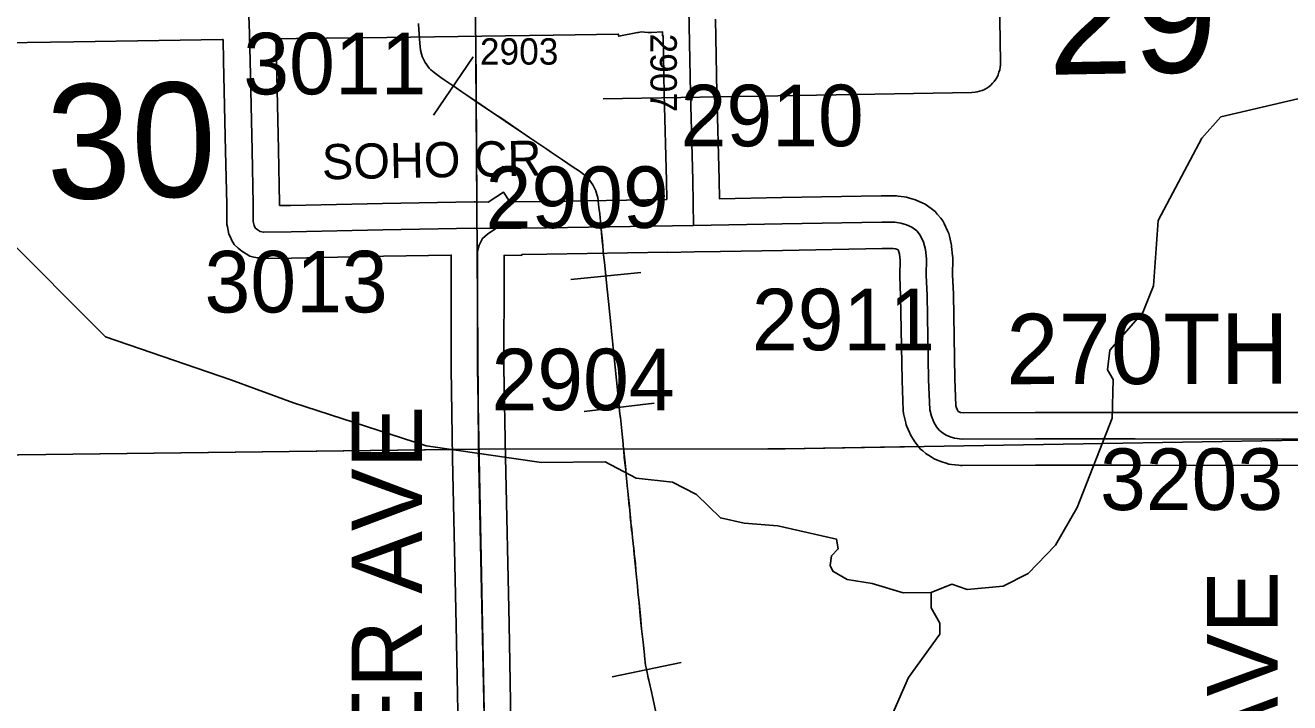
# Model space of a CAD drawing. Extents: x 23.6 to 68.7, y -63 to -29.
# Drawn here: x 51.187 to 52.625, y -50.762 to -49.992 of the extents above; entities that cross this region are included whole.
import ezdxf

# ---------------------------------------------------------------- set-up
doc = ezdxf.new("R2010")
doc.units = 0
for name, color, linetype in [('tdCoDirctArrow', 7, 'Continuous'), ('tdCoHydroRiver', 7, 'Continuous'), ('tdCoPipe', 7, 'Continuous'), ('tdCoSecRdNmbr', 7, 'Continuous'), ('tdCoSecRdTxt', 7, 'Continuous'), ('tdCoSecRteBand', 7, 'Continuous'), ('tdCoSecRteCL', 7, 'Continuous'), ('tdCoSectLine', 7, 'Continuous'), ('tdCoSectLinePart', 7, 'Continuous'), ('tdCoSectNmbr', 7, 'Continuous'), ('tdCoSurfGravel', 7, 'Continuous')]:
    doc.layers.add(name, color=color, linetype=linetype)

msp = doc.modelspace()

# ---------------------------------------------------------------- linework, layer by layer
at = {"layer": 'tdCoDirctArrow'}
msp.add_lwpolyline([(51.8444, -50.0755), (52.2637, -50.0685), (52.2673, -50.0682), (52.2695, -50.0678), (52.2724, -50.0671), (52.2751, -50.0662), (52.2778, -50.065), (52.2804, -50.0635), (52.2828, -50.0619), (52.285, -50.06), (52.2871, -50.058), (52.289, -50.0558), (52.2907, -50.0534), (52.2922, -50.0509), (52.2934, -50.0482), (52.2944, -50.0455), (52.2952, -50.0427), (52.2957, -50.0398), (52.296, -50.0369), (52.296, -50.034), (52.2901, -49.6482)], dxfattribs=at)
at = {"layer": 'tdCoHydroRiver'}
for points in [[(52.6521, -50.0713), (52.5467, -50.0963), (52.5249, -50.1202), (52.4755, -50.214), (52.4701, -50.2882), (52.4579, -50.3184), (52.4205, -50.3615), (52.4176, -50.3836), (52.4241, -50.3946), (52.4231, -50.4388), (52.3833, -50.5403), (52.3585, -50.5832), (52.3274, -50.6152), (52.2991, -50.6297), (52.2581, -50.6334), (52.2407, -50.6273), (52.2171, -50.6371)], [(52.0429, -50.5611), (52.0048, -50.5582), (51.9777, -50.5521), (51.9504, -50.5255), (51.9232, -50.5114), (51.8819, -50.507), (51.8467, -50.4883), (51.7741, -50.4891), (51.6429, -50.47), (51.4924, -50.4212), (51.421, -50.3951), (51.2784, -50.3462), (51.1603, -50.2275)], [(52.2171, -50.6371), (52.1854, -50.6373), (52.1503, -50.6266), (52.1216, -50.6221), (52.1056, -50.6127), (52.1023, -50.6064), (52.1038, -50.5954), (52.1116, -50.5874), (52.1098, -50.5763), (52.0429, -50.5611)], [(52.2171, -50.6371), (52.2173, -50.6544), (52.227, -50.6717), (52.2272, -50.6843), (52.1915, -50.7337), (52.1685, -50.7861), (52.1546, -50.8334), (52.1279, -50.87), (52.1093, -50.919), (52.0969, -50.96), (52.0813, -50.9917), (52.0482, -51.0188)]]:
    msp.add_lwpolyline(points, dxfattribs=at)
at = {"layer": 'tdCoPipe'}
for p, q in [((51.6516, -50.0942), (51.6967, -50.0279)), ((51.8075, -50.2811), (51.8873, -50.273)), ((51.8228, -50.431), (51.9024, -50.4215)), ((51.8545, -50.7328), (51.9329, -50.7164))]:
    msp.add_line(p, q, dxfattribs=at)
for points in [[(51.9044, -50.773), (51.9012, -50.7587), (51.8984, -50.7465), (51.8977, -50.7434), (51.8961, -50.7365), (51.8956, -50.7341), (51.8947, -50.7297), (51.8932, -50.7225), (51.8925, -50.7194), (51.8914, -50.709), (51.8913, -50.7076), (51.8897, -50.6933), (51.8881, -50.6783), (51.8865, -50.6633), (51.8851, -50.6485), (51.8838, -50.6363), (51.8837, -50.6345), (51.8829, -50.6257), (51.8823, -50.6195), (51.8816, -50.6116), (51.8809, -50.6045), (51.8805, -50.6008), (51.8796, -50.593), (51.8793, -50.5899), (51.8791, -50.5869), (51.8784, -50.5814), (51.878, -50.5773), (51.8777, -50.5749), (51.8772, -50.5696), (51.8767, -50.5662), (51.8763, -50.5621), (51.8761, -50.5605), (51.8758, -50.5573), (51.8752, -50.5507), (51.875, -50.5489), (51.8745, -50.5432), (51.8742, -50.5403), (51.874, -50.5386), (51.8727, -50.5257), (51.8723, -50.5217), (51.8717, -50.5158), (51.8712, -50.5109), (51.871, -50.5077), (51.87, -50.4975), (51.8691, -50.4894), (51.8684, -50.4829), (51.8677, -50.4757), (51.8671, -50.47), (51.867, -50.468), (51.8658, -50.457), (51.8655, -50.4531), (51.8639, -50.4381), (51.8637, -50.4368), (51.8631, -50.4303), (51.8625, -50.4254), (51.8616, -50.4163), (51.861, -50.4106), (51.8594, -50.3956), (51.8579, -50.3806), (51.8563, -50.3658), (51.8561, -50.3628), (51.8548, -50.3507), (51.8538, -50.3402), (51.8533, -50.3358), (51.8519, -50.321), (51.8504, -50.3062), (51.849, -50.2921), (51.8474, -50.2773), (51.8462, -50.2653), (51.8448, -50.2525), (51.8444, -50.2484), (51.8438, -50.2428), (51.8433, -50.2376), (51.842, -50.2238), (51.8415, -50.2185), (51.8409, -50.2109), (51.8404, -50.2065), (51.8396, -50.1993), (51.8381, -50.1878), (51.8372, -50.1843), (51.8359, -50.1804), (51.8326, -50.1736), (51.8308, -50.1709), (51.8283, -50.1673), (51.8228, -50.1621), (51.8203, -50.1602), (51.8163, -50.1573), (51.8103, -50.1534), (51.7981, -50.1449), (51.7856, -50.1366), (51.7803, -50.133), (51.7733, -50.1284), (51.761, -50.1199), (51.7573, -50.1174), (51.7515, -50.1136), (51.7391, -50.1051), (51.7267, -50.0967), (51.7241, -50.0949), (51.7143, -50.0884), (51.7019, -50.0801), (51.6895, -50.0716), (51.6838, -50.0677), (51.6772, -50.0632), (51.6647, -50.0547), (51.6598, -50.0514), (51.652, -50.0459), (51.6485, -50.0426), (51.6465, -50.0406), (51.642, -50.0345), (51.64, -50.0306), (51.6387, -50.0277), (51.6366, -50.0204), (51.6361, -50.0162), (51.6358, -50.0129), (51.6352, -50.0015), (51.6349, -49.9972), (51.6343, -49.99)], [(51.6741, -50.061), (51.6772, -50.0631), (51.6838, -50.0676), (51.6895, -50.0716), (51.7019, -50.08), (51.7144, -50.0884), (51.7242, -50.0949), (51.7267, -50.0966), (51.7391, -50.105), (51.7515, -50.1135), (51.7573, -50.1174), (51.761, -50.1199), (51.7733, -50.1283), (51.7804, -50.133), (51.7856, -50.1365), (51.7981, -50.1449), (51.8103, -50.1533), (51.8164, -50.1572), (51.8204, -50.1602), (51.8229, -50.162), (51.8283, -50.1673), (51.8308, -50.1709), (51.8326, -50.1735), (51.836, -50.1804), (51.8372, -50.1843), (51.8382, -50.1878), (51.8396, -50.1992), (51.8405, -50.2065), (51.841, -50.2109), (51.8415, -50.2185), (51.842, -50.2238), (51.8434, -50.2376), (51.8439, -50.2428), (51.8444, -50.2483), (51.8448, -50.2525), (51.8462, -50.2653), (51.8474, -50.277)], [(51.8626, -50.4263), (51.8631, -50.4303), (51.8638, -50.4368), (51.8639, -50.4381), (51.8655, -50.4531), (51.8659, -50.457), (51.867, -50.468), (51.8672, -50.47), (51.8677, -50.4757), (51.8685, -50.4828), (51.8692, -50.4894), (51.87, -50.4975), (51.871, -50.5077), (51.8713, -50.5108), (51.8718, -50.5158), (51.8724, -50.5217), (51.8728, -50.5257), (51.8741, -50.5386), (51.8743, -50.5403), (51.8745, -50.5431), (51.8751, -50.5489), (51.8753, -50.5507), (51.8759, -50.5573), (51.8762, -50.5604), (51.8764, -50.562), (51.8768, -50.5662), (51.8773, -50.5695), (51.8778, -50.5749), (51.878, -50.5773), (51.8785, -50.5814), (51.8791, -50.5869), (51.8794, -50.5899), (51.8797, -50.593), (51.8806, -50.6008), (51.881, -50.6045), (51.8816, -50.6116), (51.8823, -50.6195), (51.8829, -50.6257), (51.8838, -50.6345), (51.8839, -50.6363), (51.8851, -50.6485), (51.8866, -50.6633), (51.8881, -50.6783), (51.8898, -50.6933), (51.8913, -50.7076), (51.8915, -50.709), (51.8926, -50.7194), (51.8933, -50.7225), (51.8937, -50.7246)]]:
    msp.add_lwpolyline(points, dxfattribs=at)
at = {"layer": 'tdCoSecRteBand'}
for points in [[(51.972, -49.9849), (51.9736, -50.069), (51.9761, -50.1673), (51.9762, -50.1674), (51.9762, -50.1674), (51.9766, -50.1892), (52.0473, -50.1879), (52.0473, -50.1879), (52.0473, -50.1879), (52.1606, -50.186), (52.1609, -50.186), (52.1611, -50.186), (52.1761, -50.186), (52.178, -50.186), (52.1799, -50.1862), (52.1867, -50.1871), (52.1893, -50.1874), (52.1917, -50.1882), (52.198, -50.1901), (52.1995, -50.1906), (52.201, -50.1912), (52.2071, -50.1938), (52.2104, -50.1953), (52.2133, -50.1974), (52.2189, -50.2016), (52.2218, -50.2038), (52.2241, -50.2066), (52.2281, -50.2114), (52.2304, -50.2143), (52.232, -50.2175), (52.2358, -50.2256), (52.2373, -50.2286), (52.238, -50.2319), (52.2399, -50.2405), (52.2403, -50.242), (52.2405, -50.2436), (52.2417, -50.2541), (52.2419, -50.2559), (52.2419, -50.2578), (52.2417, -50.2759), (52.2426, -50.2975), (52.2426, -50.2979), (52.2426, -50.2982), (52.2443, -50.3941), (52.2454, -50.4248), (52.246, -50.427), (52.2472, -50.4298), (52.2479, -50.4311), (52.248, -50.4312), (52.2491, -50.4316), (52.2507, -50.4321), (52.2541, -50.4326), (52.3358, -50.4321), (52.3359, -50.4321), (52.336, -50.4321), (52.4494, -50.4322), (52.6106, -50.4324), (52.657, -50.4321)], [(51.4763, -50.197), (51.4889, -50.1968), (51.5934, -50.1947), (51.5934, -50.1947), (51.5934, -50.1947), (51.6978, -50.1928), (51.6983, -50.1928), (51.6988, -50.1928), (51.7135, -50.1931), (51.731, -50.1817), (51.7383, -50.1929), (51.7793, -50.1923), (51.7793, -50.1923), (51.7793, -50.1923), (51.9166, -50.1901), (51.9162, -50.1687), (51.9136, -50.0704), (51.9136, -50.0703), (51.9136, -50.0702), (51.9124, -50.0038), (51.9118, -50.0038), (51.9118, -49.9993), (51.8992, -50.0001), (51.8972, -50.0002), (51.8953, -50.0001), (51.8875, -49.9995), (51.8844, -50.0001), (51.8832, -50.0004), (51.862, -50.0045), (51.8615, -50.002), (51.7877, -50.0032), (51.7877, -50.0032), (51.7876, -50.0032), (51.5982, -50.0059), (51.5982, -50.0059), (51.5982, -50.0059), (51.4956, -50.0071), (51.4722, -50.0074), (51.4728, -50.0312), (51.4728, -50.0312), (51.4728, -50.0312), (51.4751, -50.1337), (51.4751, -50.1337), (51.4751, -50.1337), (51.4763, -50.1943), (51.4763, -50.1945), (51.4763, -50.1946), (51.4763, -50.197)], [(51.6806, -50.8507), (51.6773, -50.6739), (51.6732, -50.4844), (51.6732, -50.4843), (51.6732, -50.4842), (51.6714, -50.3821), (51.6714, -50.3818), (51.6714, -50.3815), (51.6716, -50.27), (51.6716, -50.2533), (51.5945, -50.2547), (51.49, -50.2568), (51.49, -50.2568), (51.4899, -50.2568), (51.459, -50.2573), (51.4552, -50.2574), (51.4515, -50.2565), (51.4472, -50.2555), (51.4426, -50.2544), (51.4385, -50.2519), (51.4354, -50.25), (51.4334, -50.2488), (51.4317, -50.2473), (51.4294, -50.2454), (51.4247, -50.2414), (51.4219, -50.2359), (51.4205, -50.2331), (51.4187, -50.2295), (51.418, -50.2255), (51.4171, -50.2212), (51.4165, -50.2184), (51.4165, -50.2156), (51.4163, -50.1953), (51.4151, -50.135), (51.4128, -50.0326), (51.4122, -50.0083), (51.4115, -50.0083), (51.2424, -50.0108), (51.2424, -50.0108), (51.2424, -50.0108), (50.9773, -50.0145)], [(52.6565, -50.4921), (52.6108, -50.4924), (52.6107, -50.4924), (52.6106, -50.4924), (52.4494, -50.4922), (52.4494, -50.4922), (52.4493, -50.4922), (52.336, -50.4921), (52.2526, -50.4926), (52.2506, -50.4926), (52.2487, -50.4923), (52.2403, -50.4913), (52.2373, -50.4909), (52.2345, -50.49), (52.2293, -50.4882), (52.2284, -50.488), (52.2276, -50.4876), (52.2233, -50.4859), (52.2208, -50.4849), (52.2185, -50.4835), (52.2143, -50.4809), (52.2128, -50.4799), (52.2113, -50.4787), (52.2077, -50.4758), (52.2053, -50.4738), (52.2033, -50.4715), (52.2002, -50.4676), (52.1987, -50.4658), (52.1975, -50.4637), (52.1943, -50.4583), (52.1934, -50.4566), (52.1926, -50.4549), (52.1898, -50.4482), (52.189, -50.4462), (52.1884, -50.444), (52.1865, -50.4365), (52.1857, -50.4334), (52.1856, -50.4301), (52.1844, -50.3959), (52.1843, -50.3957), (52.1843, -50.3954), (52.1826, -50.2996), (52.1817, -50.2776), (52.1817, -50.2768), (52.1817, -50.2761), (52.1819, -50.2591), (52.1811, -50.2521), (52.1802, -50.2484), (52.1797, -50.2474), (52.1789, -50.247), (52.1766, -50.2463), (52.1742, -50.246), (52.1614, -50.246), (52.0484, -50.2479), (51.9776, -50.2491), (51.9776, -50.2492), (51.9477, -50.2497), (51.9178, -50.2502), (51.9177, -50.2502), (51.9177, -50.2502), (51.9177, -50.2501), (51.7803, -50.2523), (51.7517, -50.2527), (51.7517, -50.2537), (51.7316, -50.2534), (51.7316, -50.27), (51.7316, -50.27), (51.7316, -50.2701), (51.7314, -50.3814), (51.7332, -50.4831), (51.7373, -50.6726), (51.7373, -50.6726), (51.7373, -50.6727), (51.7406, -50.8495)]]:
    msp.add_lwpolyline(points, dxfattribs=at)
at = {"layer": 'tdCoSecRteCL'}
for points in [[(51.4411, -49.9779), (51.4418, -49.9893), (51.4428, -50.0319), (51.4451, -50.1343), (51.4463, -50.1949), (51.4465, -50.2153), (51.4474, -50.2197), (51.4488, -50.2225), (51.451, -50.2244), (51.4542, -50.2263), (51.4585, -50.2273), (51.4894, -50.2268), (51.594, -50.2247), (51.6983, -50.2228), (51.7222, -50.2232)], [(51.9472, -50.2197), (51.9462, -50.168), (51.9436, -50.0697), (51.9418, -49.9738)], [(51.9472, -50.2197), (52.0479, -50.2179), (52.1611, -50.216), (52.1761, -50.216), (52.1829, -50.2169), (52.1892, -50.2188), (52.1953, -50.2214), (52.2009, -50.2256), (52.2049, -50.2305), (52.2087, -50.2385), (52.2107, -50.2471), (52.2119, -50.2575), (52.2117, -50.2764), (52.2126, -50.2987), (52.2143, -50.3949), (52.2156, -50.4291), (52.2175, -50.4366), (52.2203, -50.4432), (52.2234, -50.4486), (52.2265, -50.4525), (52.2302, -50.4554), (52.2344, -50.458), (52.2388, -50.4598), (52.244, -50.4615), (52.2524, -50.4626), (52.336, -50.4621), (52.4494, -50.4622), (52.6106, -50.4624), (52.6649, -50.4621)], [(51.7234, -51.4287), (51.7232, -51.4188), (51.7214, -51.3511), (51.7171, -51.1601), (51.7158, -51.0695), (51.7135, -50.9613), (51.7106, -50.8502), (51.7073, -50.6732), (51.7032, -50.4837), (51.7014, -50.3816), (51.7016, -50.27), (51.7016, -50.2487), (51.7032, -50.2422), (51.707, -50.2343), (51.7127, -50.2294), (51.7222, -50.2232)], [(51.7222, -50.2232), (51.7798, -50.2223), (51.9472, -50.2197)]]:
    msp.add_lwpolyline(points, dxfattribs=at)
at = {"layer": 'tdCoSectLine'}
for points in [[(51.6957, -49.4765), (51.7027, -50.4741)], [(50.6874, -50.4863), (51.7027, -50.4741)], [(51.7027, -50.4741), (52.0315, -50.4737), (52.0415, -50.4737), (52.0514, -50.4736), (52.7063, -50.4627)], [(51.7027, -50.4741), (51.7231, -51.4386), (51.7147, -51.4711)]]:
    msp.add_lwpolyline(points, dxfattribs=at)
at = {"layer": 'tdCoSectLinePart'}
for points in [[(51.6994, -50.0043), (51.7007, -50.1935)], [(50.7174, -50.4859), (51.6727, -50.4744)], [(51.7327, -50.474), (52.0315, -50.4737), (52.0415, -50.4737), (52.0514, -50.4736), (52.2032, -50.4711)]]:
    msp.add_lwpolyline(points, dxfattribs=at)
at = {"layer": 'tdCoSurfGravel'}
for points in [[(51.4411, -49.9779), (51.4418, -49.9893), (51.4428, -50.0319), (51.4451, -50.1343), (51.4463, -50.1949), (51.4465, -50.2153), (51.4474, -50.2197), (51.4488, -50.2225), (51.451, -50.2244), (51.4542, -50.2263), (51.4585, -50.2273), (51.4894, -50.2268), (51.594, -50.2247), (51.6983, -50.2228), (51.7222, -50.2232), (51.7798, -50.2223), (51.9472, -50.2197)], [(51.9472, -50.2197), (51.9462, -50.168), (51.9436, -50.0697), (51.9418, -49.9738)], [(51.9472, -50.2197), (52.0479, -50.2179), (52.1611, -50.216), (52.1761, -50.216), (52.1829, -50.2169), (52.1892, -50.2188), (52.1953, -50.2214), (52.2009, -50.2256), (52.2049, -50.2305), (52.2087, -50.2385), (52.2107, -50.2471), (52.2119, -50.2575), (52.2117, -50.2764), (52.2126, -50.2987), (52.2143, -50.3949), (52.2156, -50.4291), (52.2175, -50.4366), (52.2203, -50.4432), (52.2234, -50.4486), (52.2265, -50.4525), (52.2302, -50.4554), (52.2344, -50.458), (52.2388, -50.4598), (52.244, -50.4615), (52.2524, -50.4626), (52.336, -50.4621), (52.4494, -50.4622), (52.6106, -50.4624), (52.6649, -50.4621)], [(51.7234, -51.4287), (51.7232, -51.4188), (51.7214, -51.3511), (51.7171, -51.1601), (51.7158, -51.0695), (51.7135, -50.9613), (51.7106, -50.8502), (51.7073, -50.6732), (51.7032, -50.4837), (51.7014, -50.3816), (51.7016, -50.27), (51.7016, -50.2487), (51.7032, -50.2422), (51.707, -50.2343), (51.7127, -50.2294), (51.7222, -50.2232)]]:
    msp.add_lwpolyline(points, dxfattribs=at)

# ---------------------------------------------------------------- texts
at = {"layer": 'tdCoSecRdNmbr'}
for s, height, rotation, p in [('3011', 0.07, 0.0399, (51.4352, -50.0706)), ('2903', 0.03, 0.04, (51.7042, -50.0368)), ('2907', 0.03, 270.0381, (51.8981, -50.0014)), ('2910', 0.07, 0.0398, (51.9324, -50.1297)), ('2909', 0.07, 0.0401, (51.7107, -50.2226)), ('3013', 0.07, 0.0399, (51.3911, -50.3186)), ('2911', 0.07, 0.0394, (52.0135, -50.3616)), ('2904', 0.07, 0.0401, (51.7174, -50.4298)), ('3203', 0.07, 0.0397, (52.4093, -50.5432))]:
    msp.add_text(s, height=height, rotation=rotation, dxfattribs=at).set_placement(p)
at = {"layer": 'tdCoSecRdTxt'}
for s, height, rotation, p in [('SOHO CR', 0.04, 1.0065, (51.5249, -50.1673)), ('270TH ST', 0.08, 0.0884, (52.3027, -50.4001)), ('TELLER AVE', 0.08, 90, (51.6384, -51.0725)), ('UNION AVE', 0.08, 90, (52.6111, -51.2009))]:
    msp.add_text(s, height=height, rotation=rotation, dxfattribs=at).set_placement(p)
at = {"layer": 'tdCoSectNmbr'}
for s, rotation, p in [('29', 1.0396, (52.3504, -50.0484)), ('30', 1.0397, (51.2121, -50.1898))]:
    msp.add_text(s, height=0.13, rotation=rotation, dxfattribs=at).set_placement(p)

doc.saveas('drawing.dxf')
